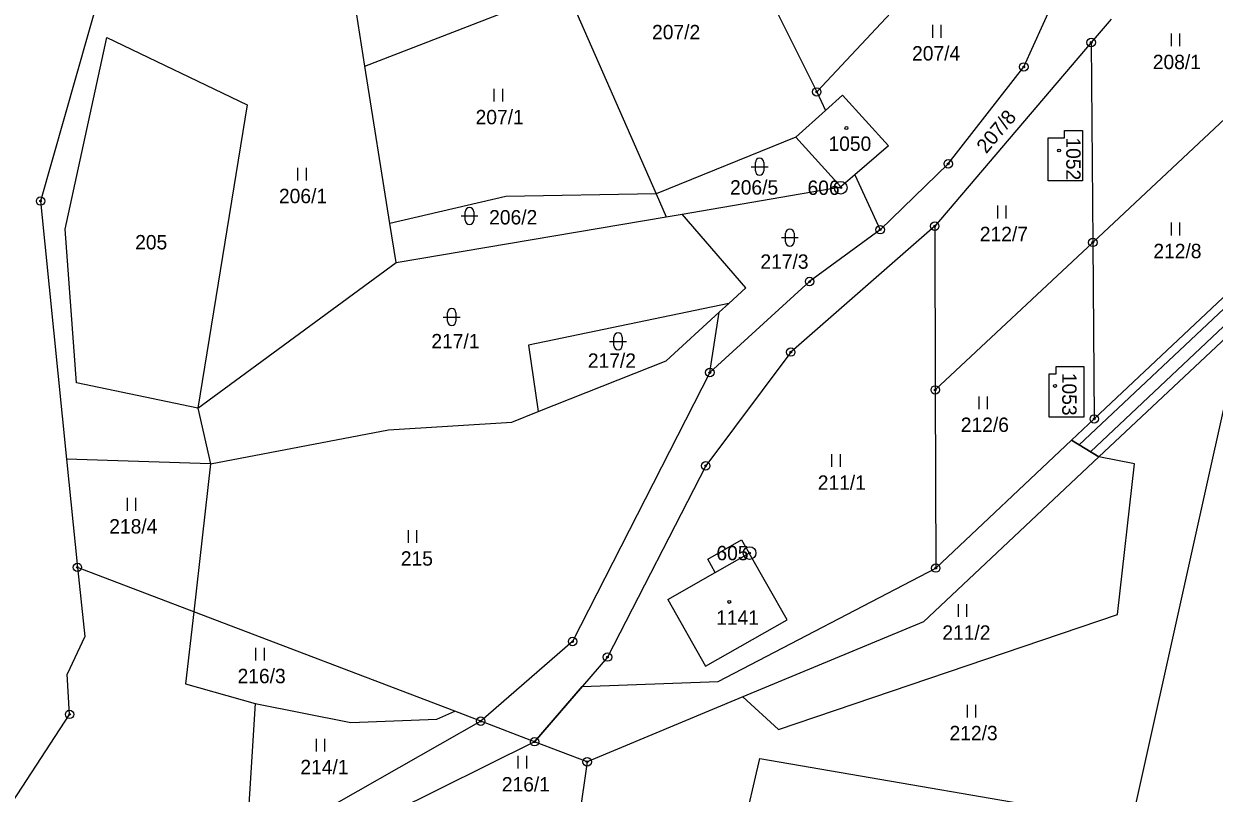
# Model space of a CAD drawing. Extents: x -439246 to -433691, y -1130252 to -1121148.
# Drawn here: x -437458 to -437317.3, y -1123641.6 to -1123550.6 of the extents above; entities that cross this region are included whole.
import ezdxf

# ---------------------------------------------------------------- set-up
doc = ezdxf.new("R2010")
doc.units = 0
for name, color, linetype in [('Vrstva 1', 7, 'Continuous'), ('Vrstva 17', 7, 'Continuous'), ('Vrstva 18', 7, 'Continuous'), ('Vrstva 19', 7, 'Continuous'), ('Vrstva 24', 7, 'Continuous'), ('Vrstva 25', 7, 'Continuous'), ('Vrstva 3', 7, 'Continuous'), ('Vrstva 30', 7, 'Continuous'), ('Vrstva 37', 7, 'Continuous'), ('Vrstva 4', 7, 'Continuous')]:
    doc.layers.add(name, color=color, linetype=linetype)

msp = doc.modelspace()

# ---------------------------------------------------------------- linework, layer by layer
at = {"layer": 'Vrstva 1'}
for points in [[(-437377.45, -1123532.23), (-437364.27, -1123558.68)], [(-437364.27, -1123558.68), (-437342.66, -1123535.59)], [(-437417.68, -1123555.63), (-437419.29, -1123545.5)], [(-437448.98, -1123546.76), (-437456.03, -1123571.58)], [(-437417.68, -1123555.63), (-437393.93, -1123546.42)], [(-437393.93, -1123546.42), (-437383.26, -1123570.75)], [(-437339.79, -1123555.73), (-437336.35, -1123548.16)], [(-437329.48, -1123550.09), (-437331.82, -1123552.84)], [(-437453.12, -1123574.92), (-437448.2, -1123552.24)], [(-437448.2, -1123552.24), (-437431.6, -1123560.2)], [(-437331.82, -1123552.84), (-437350.32, -1123574.55)], [(-437331.82, -1123552.84), (-437331.63, -1123576.47)], [(-437414.73, -1123574.24), (-437417.68, -1123555.63)], [(-437348.72, -1123567.19), (-437339.79, -1123555.73)], [(-437331.63, -1123576.47), (-437310.97, -1123557.12)], [(-437364.27, -1123558.68), (-437363.25, -1123560.89)], [(-437363.25, -1123560.89), (-437361.22, -1123559.06)], [(-437361.22, -1123559.06), (-437355.77, -1123565.05)], [(-437431.6, -1123560.2), (-437437.45, -1123596.07)], [(-437366.73, -1123564.04), (-437363.25, -1123560.89)], [(-437334.96, -1123564.13), (-437334.96, -1123563.23)], [(-437334.96, -1123563.23), (-437332.86, -1123563.23)], [(-437332.86, -1123563.23), (-437332.86, -1123569.18)], [(-437366.73, -1123564.04), (-437383.26, -1123570.75)], [(-437366.73, -1123564.04), (-437361.42, -1123569.92)], [(-437355.77, -1123565.05), (-437359.76, -1123568.49)], [(-437336.91, -1123569.18), (-437336.91, -1123564.13)], [(-437336.91, -1123564.13), (-437334.96, -1123564.13)], [(-437356.77, -1123574.97), (-437348.72, -1123567.19)], [(-437359.76, -1123568.49), (-437361.42, -1123569.92)], [(-437359.76, -1123568.49), (-437356.77, -1123574.97)], [(-437332.86, -1123569.18), (-437336.91, -1123569.18)], [(-437383.26, -1123570.75), (-437401.01, -1123571.03)], [(-437383.26, -1123570.75), (-437382.07, -1123573.47)], [(-437380.18, -1123573.15), (-437361.42, -1123569.92)], [(-437456.03, -1123571.58), (-437452.96, -1123602.12)], [(-437401.01, -1123571.03), (-437414.73, -1123574.24)], [(-437413.99, -1123578.86), (-437382.07, -1123573.47)], [(-437382.07, -1123573.47), (-437380.18, -1123573.15)], [(-437372.67, -1123581.85), (-437380.18, -1123573.15)], [(-437451.8, -1123593.08), (-437453.12, -1123574.92)], [(-437413.99, -1123578.86), (-437414.73, -1123574.24)], [(-437350.32, -1123574.55), (-437367.34, -1123589.44)], [(-437356.77, -1123574.97), (-437365.11, -1123581.1)], [(-437350.32, -1123574.55), (-437350.26, -1123593.92)], [(-437350.26, -1123593.92), (-437331.63, -1123576.47)], [(-437331.63, -1123576.47), (-437331.46, -1123597.35)], [(-437331.46, -1123597.35), (-437309.63, -1123576.8)], [(-437437.45, -1123596.07), (-437413.99, -1123578.86)], [(-437365.11, -1123581.1), (-437376.91, -1123591.86)], [(-437374.65, -1123583.68), (-437372.67, -1123581.85)], [(-437374.65, -1123583.68), (-437398.36, -1123588.63)], [(-437382.06, -1123590.49), (-437375.81, -1123584.74)], [(-437376.91, -1123591.86), (-437375.81, -1123584.74)], [(-437375.81, -1123584.74), (-437374.65, -1123583.68)], [(-437313.91, -1123585.87), (-437330.91, -1123601.83)], [(-437313.91, -1123585.87), (-437327.06, -1123645.05)], [(-437398.36, -1123588.63), (-437397.2, -1123596.48)], [(-437397.2, -1123596.48), (-437382.06, -1123590.49)], [(-437367.34, -1123589.44), (-437377.4, -1123602.89)], [(-437376.91, -1123591.86), (-437393.13, -1123623.66)], [(-437336.8, -1123597.15), (-437336.8, -1123592)], [(-437336.8, -1123592), (-437335.95, -1123592)], [(-437335.95, -1123592), (-437335.95, -1123591.15)], [(-437335.95, -1123591.15), (-437332.7, -1123591.15)], [(-437332.7, -1123591.15), (-437332.7, -1123597.15)], [(-437437.45, -1123596.07), (-437451.8, -1123593.08)], [(-437350.26, -1123593.92), (-437350.2, -1123614.98)], [(-437437.45, -1123596.07), (-437435.95, -1123602.67)], [(-437400.32, -1123597.71), (-437397.2, -1123596.48)], [(-437332.7, -1123597.15), (-437336.8, -1123597.15)], [(-437334.15, -1123599.87), (-437331.46, -1123597.35)], [(-437435.95, -1123602.67), (-437414.88, -1123598.63)], [(-437414.88, -1123598.63), (-437400.32, -1123597.71)], [(-437350.2, -1123614.98), (-437334.15, -1123599.87)], [(-437330.91, -1123601.83), (-437334.15, -1123599.87)], [(-437330.91, -1123601.83), (-437351.66, -1123621.32)], [(-437326.71, -1123602.65), (-437330.91, -1123601.83)], [(-437435.95, -1123602.67), (-437452.96, -1123602.12)], [(-437452.96, -1123602.12), (-437451.68, -1123614.89)], [(-437435.95, -1123602.67), (-437437.92, -1123620.14)], [(-437377.4, -1123602.89), (-437389.01, -1123625.5)], [(-437328.7, -1123620.47), (-437326.71, -1123602.65)], [(-437377.16, -1123613.91), (-437373.16, -1123611.64)], [(-437373.16, -1123611.64), (-437372.27, -1123613.21)], [(-437376.27, -1123615.49), (-437377.16, -1123613.91)], [(-437367.78, -1123621.08), (-437372.27, -1123613.21)], [(-437437.92, -1123620.14), (-437451.68, -1123614.89)], [(-437451.68, -1123614.89), (-437450.81, -1123623.07)], [(-437381.89, -1123618.68), (-437376.27, -1123615.49)], [(-437381.89, -1123618.68), (-437377.41, -1123626.57)], [(-437437.92, -1123620.14), (-437438.89, -1123628.67)], [(-437407.06, -1123631.91), (-437437.92, -1123620.14)], [(-437377.41, -1123626.57), (-437367.78, -1123621.08)], [(-437351.66, -1123621.32), (-437373.01, -1123630.21)], [(-437368.78, -1123634.05), (-437328.7, -1123620.47)], [(-437450.81, -1123623.07), (-437452.87, -1123627.51)], [(-437393.13, -1123623.66), (-437404, -1123633.08)], [(-437389.01, -1123625.5), (-437397.63, -1123635.51)], [(-437452.6, -1123632.27), (-437452.87, -1123627.51)], [(-437438.89, -1123628.67), (-437430.67, -1123630.99)], [(-437430.67, -1123630.99), (-437432.01, -1123652.34)], [(-437430.67, -1123630.99), (-437419.35, -1123633.25)], [(-437373.01, -1123630.21), (-437391.41, -1123637.88)], [(-437373.01, -1123630.21), (-437368.78, -1123634.05)], [(-437462.75, -1123647.79), (-437452.6, -1123632.27)], [(-437419.35, -1123633.25), (-437409.17, -1123632.83)], [(-437409.17, -1123632.83), (-437407.06, -1123631.91)], [(-437404, -1123633.08), (-437407.06, -1123631.91)], [(-437404, -1123633.08), (-437423.36, -1123644.12)], [(-437397.63, -1123635.51), (-437404, -1123633.08)], [(-437397.63, -1123635.51), (-437414.56, -1123643.91)], [(-437391.41, -1123637.88), (-437397.63, -1123635.51)], [(-437391.41, -1123637.88), (-437392.37, -1123644.45)], [(-437373, -1123646.16), (-437370.99, -1123637.49)], [(-437370.99, -1123637.49), (-437327.06, -1123645.05)]]:
    msp.add_lwpolyline(points, dxfattribs=at)
at = {"layer": 'Vrstva 24'}
for centre, radius in [((-437331.82, -1123552.84), 0.5), ((-437331.82, -1123552.84), 0.1), ((-437339.79, -1123555.73), 0.5), ((-437339.79, -1123555.73), 0.1), ((-437364.27, -1123558.68), 0.5), ((-437364.27, -1123558.68), 0.1), ((-437348.72, -1123567.19), 0.5), ((-437348.72, -1123567.19), 0.1), ((-437361.43, -1123570.01), 0.75), ((-437361.43, -1123570.01), 0.1), ((-437456.03, -1123571.58), 0.5), ((-437456.03, -1123571.58), 0.1), ((-437356.77, -1123574.97), 0.5), ((-437356.77, -1123574.97), 0.1), ((-437350.32, -1123574.55), 0.5), ((-437350.32, -1123574.55), 0.1), ((-437331.63, -1123576.47), 0.5), ((-437331.63, -1123576.47), 0.1), ((-437365.11, -1123581.1), 0.5), ((-437365.11, -1123581.1), 0.1), ((-437367.34, -1123589.44), 0.5), ((-437367.34, -1123589.44), 0.1), ((-437376.91, -1123591.86), 0.5), ((-437376.91, -1123591.86), 0.1), ((-437350.26, -1123593.92), 0.5), ((-437350.26, -1123593.92), 0.1), ((-437331.46, -1123597.35), 0.5), ((-437331.46, -1123597.35), 0.1), ((-437377.4, -1123602.89), 0.5), ((-437377.4, -1123602.89), 0.1), ((-437372.21, -1123613.2), 0.75), ((-437372.21, -1123613.2), 0.1), ((-437451.68, -1123614.89), 0.5), ((-437350.2, -1123614.98), 0.5), ((-437451.68, -1123614.89), 0.1), ((-437350.2, -1123614.98), 0.1), ((-437393.13, -1123623.66), 0.5), ((-437393.13, -1123623.66), 0.1), ((-437389.01, -1123625.5), 0.5), ((-437389.01, -1123625.5), 0.1), ((-437452.6, -1123632.27), 0.5), ((-437452.6, -1123632.27), 0.1), ((-437404, -1123633.08), 0.5), ((-437404, -1123633.08), 0.1), ((-437397.63, -1123635.51), 0.5), ((-437397.63, -1123635.51), 0.1), ((-437391.41, -1123637.88), 0.5), ((-437391.41, -1123637.88), 0.1)]:
    msp.add_circle(centre, radius, dxfattribs=at)
at = {"layer": 'Vrstva 25'}
for p, q in [((-437350.56, -1123552.27), (-437350.56, -1123550.77)), ((-437349.56, -1123552.27), (-437349.56, -1123550.77)), ((-437322.34, -1123553.29), (-437322.34, -1123551.79)), ((-437321.34, -1123553.29), (-437321.34, -1123551.79)), ((-437402.39, -1123559.81), (-437402.39, -1123558.31)), ((-437401.39, -1123559.81), (-437401.39, -1123558.31)), ((-437425.6, -1123569.14), (-437425.6, -1123567.64)), ((-437424.6, -1123569.14), (-437424.6, -1123567.64)), ((-437372.02, -1123567.53), (-437370.02, -1123567.53)), ((-437371.52, -1123568.03), (-437371.52, -1123567.03)), ((-437370.52, -1123567.03), (-437370.52, -1123568.03)), ((-437342.86, -1123573.63), (-437342.86, -1123572.13)), ((-437341.86, -1123573.63), (-437341.86, -1123572.13)), ((-437406.32, -1123573.35), (-437404.32, -1123573.35)), ((-437405.82, -1123573.85), (-437405.82, -1123572.85)), ((-437404.82, -1123572.85), (-437404.82, -1123573.85)), ((-437322.34, -1123575.64), (-437322.34, -1123574.14)), ((-437321.34, -1123575.64), (-437321.34, -1123574.14)), ((-437368.45, -1123575.9), (-437366.45, -1123575.9)), ((-437367.95, -1123576.4), (-437367.95, -1123575.4)), ((-437366.95, -1123575.4), (-437366.95, -1123576.4)), ((-437407.92, -1123585.8), (-437407.92, -1123584.8)), ((-437406.92, -1123584.8), (-437406.92, -1123585.8)), ((-437408.42, -1123585.3), (-437406.42, -1123585.3)), ((-437388.26, -1123588.67), (-437388.26, -1123587.67)), ((-437387.26, -1123587.67), (-437387.26, -1123588.67)), ((-437388.76, -1123588.17), (-437386.76, -1123588.17)), ((-437345.07, -1123596.18), (-437345.07, -1123594.68)), ((-437344.07, -1123596.18), (-437344.07, -1123594.68)), ((-437362.48, -1123603.02), (-437362.48, -1123601.52)), ((-437361.48, -1123603.02), (-437361.48, -1123601.52)), ((-437445.77, -1123608.19), (-437445.77, -1123606.69)), ((-437444.77, -1123608.19), (-437444.77, -1123606.69)), ((-437412.54, -1123611.99), (-437412.54, -1123610.49)), ((-437411.54, -1123611.99), (-437411.54, -1123610.49)), ((-437347.52, -1123620.75), (-437347.52, -1123619.25)), ((-437346.52, -1123620.75), (-437346.52, -1123619.25)), ((-437430.57, -1123625.89), (-437430.57, -1123624.39)), ((-437429.57, -1123625.89), (-437429.57, -1123624.39)), ((-437346.45, -1123632.63), (-437346.45, -1123631.13)), ((-437345.45, -1123632.63), (-437345.45, -1123631.13)), ((-437423.41, -1123636.65), (-437423.41, -1123635.15)), ((-437422.41, -1123636.65), (-437422.41, -1123635.15)), ((-437399.55, -1123638.69), (-437399.55, -1123637.19)), ((-437398.55, -1123638.69), (-437398.55, -1123637.19))]:
    msp.add_line(p, q, dxfattribs=at)
for centre in [(-437360.76, -1123562.95), (-437335.62, -1123565.61), (-437336.1, -1123593.44), (-437374.62, -1123618.98)]:
    msp.add_circle(centre, 0.175, dxfattribs=at)
for centre, start, end in [((-437371.02, -1123567.03), 0, 180), ((-437371.02, -1123568.03), 180, 0), ((-437405.32, -1123572.85), 0, 180), ((-437405.32, -1123573.85), 180, 0), ((-437367.45, -1123575.4), 0, 180), ((-437367.45, -1123576.4), 180, 0), ((-437407.42, -1123584.8), 0, 180), ((-437407.42, -1123585.8), 180, 0), ((-437387.76, -1123587.67), 0, 180), ((-437387.76, -1123588.67), 180, 0)]:
    msp.add_arc(centre, 0.5, start, end, dxfattribs=at)
at = {"layer": 'Vrstva 3'}
for points in [[(-437363.25, -1123560.89), (-437361.22, -1123559.06)], [(-437361.22, -1123559.06), (-437355.77, -1123565.05)], [(-437366.73, -1123564.04), (-437363.25, -1123560.89)], [(-437334.96, -1123564.13), (-437334.96, -1123563.23)], [(-437334.96, -1123563.23), (-437332.86, -1123563.23)], [(-437332.86, -1123563.23), (-437332.86, -1123569.18)], [(-437366.73, -1123564.04), (-437361.42, -1123569.92)], [(-437355.77, -1123565.05), (-437359.76, -1123568.49)], [(-437336.91, -1123569.18), (-437336.91, -1123564.13)], [(-437336.91, -1123564.13), (-437334.96, -1123564.13)], [(-437359.76, -1123568.49), (-437361.42, -1123569.92)], [(-437332.86, -1123569.18), (-437336.91, -1123569.18)], [(-437336.8, -1123597.15), (-437336.8, -1123592)], [(-437336.8, -1123592), (-437335.95, -1123592)], [(-437335.95, -1123592), (-437335.95, -1123591.15)], [(-437335.95, -1123591.15), (-437332.7, -1123591.15)], [(-437332.7, -1123591.15), (-437332.7, -1123597.15)], [(-437332.7, -1123597.15), (-437336.8, -1123597.15)], [(-437376.27, -1123615.49), (-437372.27, -1123613.21)], [(-437367.78, -1123621.08), (-437372.27, -1123613.21)], [(-437381.89, -1123618.68), (-437376.27, -1123615.49)], [(-437381.89, -1123618.68), (-437377.41, -1123626.57)], [(-437377.41, -1123626.57), (-437367.78, -1123621.08)]]:
    msp.add_lwpolyline(points, dxfattribs=at)
at = {"layer": 'Vrstva 30'}
for p, q in [((-437333.25, -1123600.42), (-437308.92, -1123577.52)), ((-437307.46, -1123578.2), (-437331.92, -1123601.22)), ((-437331.92, -1123601.22), (-437333.25, -1123600.42))]:
    msp.add_line(p, q, dxfattribs=at)
msp.add_lwpolyline([(-437351.66, -1123621.32), (-437373.01, -1123630.21), (-437391.41, -1123637.88), (-437397.63, -1123635.51), (-437392.01, -1123628.98), (-437375.94, -1123628.4), (-437350.2, -1123614.98), (-437334.15, -1123599.87), (-437330.91, -1123601.83), (-437351.66, -1123621.32)], dxfattribs=at)
msp.add_lwpolyline([(-437351.66, -1123621.32), (-437373.01, -1123630.21), (-437391.41, -1123637.88), (-437397.63, -1123635.51), (-437392.01, -1123628.98), (-437375.94, -1123628.4), (-437350.2, -1123614.98), (-437334.15, -1123599.87), (-437330.91, -1123601.83), (-437351.66, -1123621.32)], dxfattribs=at)
at = {"layer": 'Vrstva 37'}
for centre in [(-437360.76, -1123562.95), (-437335.62, -1123565.61), (-437336.1, -1123593.44), (-437374.62, -1123618.98)]:
    msp.add_circle(centre, 0.175, dxfattribs=at)
at = {"layer": 'Vrstva 4'}
msp.add_lwpolyline([(-437376.27, -1123615.49), (-437372.27, -1123613.21)], dxfattribs=at)

# ---------------------------------------------------------------- texts
at = {"layer": 'Vrstva 17'}
for s, p in [('606', (-437365.36, -1123570.86)), ('605', (-437376.13, -1123614.05))]:
    msp.add_text(s, height=1.7, dxfattribs=at).set_placement(p)
at = {"layer": 'Vrstva 18'}
for s, p in [('207/2', (-437383.74, -1123552.46)), ('207/4', (-437353, -1123554.97)), ('208/1', (-437324.54, -1123555.99)), ('207/1', (-437404.6, -1123562.51)), ('206/5', (-437374.52, -1123570.82)), ('206/1', (-437427.85, -1123571.84)), ('206/2', (-437403, -1123574.35)), ('212/7', (-437344.99, -1123576.33)), ('205', (-437444.85, -1123577.3)), ('212/8', (-437324.47, -1123578.34)), ('217/3', (-437370.93, -1123579.59)), ('217/1', (-437409.83, -1123589)), ('217/2', (-437391.33, -1123591.3)), ('212/6', (-437347.24, -1123598.88)), ('211/1', (-437364.15, -1123605.72)), ('218/4', (-437447.91, -1123610.89)), ('215', (-437413.44, -1123614.69)), ('211/2', (-437349.42, -1123623.45)), ('216/3', (-437432.74, -1123628.59)), ('212/3', (-437348.57, -1123635.33)), ('214/1', (-437425.32, -1123639.35)), ('216/1', (-437401.5, -1123641.39))]:
    msp.add_text(s, height=1.7, dxfattribs=at).set_placement(p)
msp.add_text('207/8', height=1.7, rotation=49.9578, dxfattribs=at).set_placement((-437344.23, -1123566.07))
at = {"layer": 'Vrstva 19'}
for s, p in [('1050', (-437362.88, -1123565.65)), ('1141', (-437376.16, -1123621.68))]:
    msp.add_text(s, height=1.7, dxfattribs=at).set_placement(p)
for s, p in [('1052', (-437334.77, -1123564.06)), ('1053', (-437335.25, -1123591.89))]:
    msp.add_text(s, height=1.7, rotation=270, dxfattribs=at).set_placement(p)

doc.saveas('drawing.dxf')
